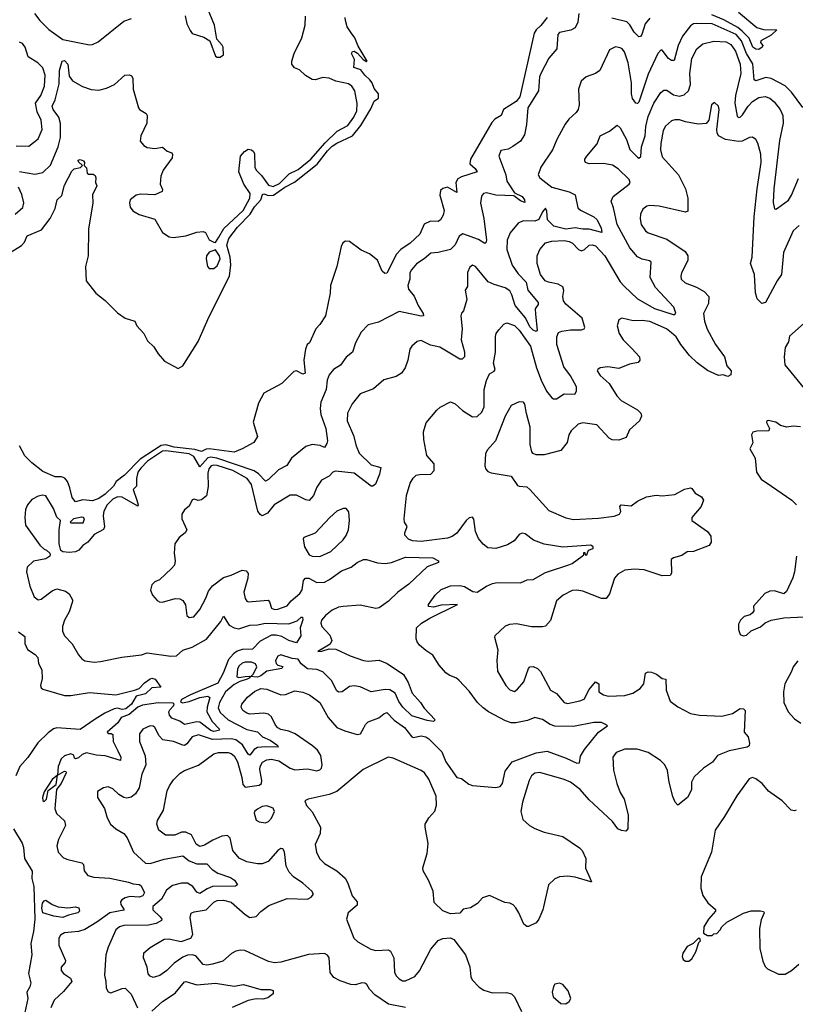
# Model space of a CAD drawing. Extents: x 2056909 to 2160450, y 827444 to 1016825.
# Tile 274 of 501: x 2124837 to 2129819, y 911478 to 917801. Entities that reach past the tile are written whole.
import ezdxf

# ---------------------------------------------------------------- set-up
doc = ezdxf.new("R2010")
doc.units = 0

msp = doc.modelspace()

# ---------------------------------------------------------------- linework, layer by layer
at = {"layer": '0CON10XD'}
for points in [[(2128429.1, 917840.9), (2128421.4, 917785), (2128405, 917748.8), (2128376.8, 917733.2), (2128305, 917718), (2128293.2, 917706.8), (2128286.7, 917615), (2128235.7, 917555), (2128184.4, 917455), (2128176.9, 917435), (2128169.4, 917345), (2128100.9, 917235), (2128091.7, 917128.3), (2128078.7, 917061.3), (2128055, 917021.2), (2128005, 916985.8), (2127975, 916970), (2127928.3, 916961.7), (2127914.3, 916925), (2127959.2, 916805), (2127965.4, 916765), (2128015, 916690), (2128064.3, 916665), (2128079.4, 916645), (2128082.5, 916627.5), (2128055, 916637.1), (2128010.9, 916670.9), (2127895, 916673.6), (2127835, 916688.9), (2127815.6, 916684.4), (2127802.6, 916667.4), (2127796.6, 916623.4), (2127818.2, 916525), (2127835.3, 916385), (2127832.3, 916367.7), (2127825, 916364.4), (2127785, 916389.4), (2127683.2, 916426.8), (2127659.8, 916410.2), (2127635, 916355.8), (2127605, 916325.7), (2127525.6, 916305.6), (2127477.8, 916302.2), (2127435.4, 916264.6), (2127385, 916232.5), (2127354, 916195), (2127344, 916175), (2127342, 916135), (2127329.2, 916095), (2127335, 916071.2), (2127370, 916025), (2127396.7, 915965), (2127429.4, 915915), (2127430, 915900), (2127415, 915897.5), (2127275, 915927.9), (2127141.7, 915858.3), (2127075, 915841.1), (2127031.1, 915795), (2126993.3, 915725), (2126974.1, 915665.9), (2126935, 915633.3), (2126897.5, 915582.5), (2126853.5, 915555), (2126825, 915521.1), (2126811.6, 915485), (2126804.7, 915425), (2126770.9, 915345), (2126767.1, 915305), (2126770.4, 915265), (2126804.5, 915175), (2126814.2, 915095.8), (2126809.7, 915080.3), (2126795, 915052.5), (2126766.5, 915066.5), (2126715, 915072.9), (2126675, 915060), (2126583.1, 914985), (2126552.4, 914937.6), (2126500.2, 914909.8), (2126435, 914847.5), (2126415, 914837.5), (2126371.8, 914885), (2126343.8, 914903.8), (2126104.2, 914984.2), (2126065, 914990.9), (2126045, 914986.8), (2125995, 914930.4), (2125955, 914994.8), (2125925, 915012.8), (2125775, 915032.3), (2125755, 915029.9), (2125658.7, 914965), (2125615, 914921.9), (2125596.6, 914895), (2125587.7, 914855), (2125587.2, 914805), (2125566.7, 914783.3), (2125589.7, 914715), (2125598.9, 914685), (2125595, 914676.2), (2125495, 914734.4), (2125465, 914736.7), (2125435, 914722.2), (2125397.7, 914685), (2125377.2, 914645), (2125373.3, 914615), (2125380.8, 914545), (2125375, 914526.7), (2125316.2, 914493.8), (2125275.4, 914444.6), (2125243.3, 914425), (2125216.2, 914395), (2125195, 914384.2), (2125155, 914378.8), (2125113.6, 914383.6), (2125101.2, 914391.2), (2125091.2, 914435), (2125091.2, 914525), (2125100, 914585), (2125075.7, 914605.7), (2125055, 914662.5), (2125005, 914742.5), (2124985, 914747.5), (2124955, 914742), (2124915, 914718.8), (2124886, 914685), (2124874.4, 914655.6), (2124869.2, 914605), (2124874, 914555), (2124967, 914427), (2124995, 914400), (2125010, 914395), (2125030, 914375), (2125032.5, 914365), (2125030, 914355), (2125005, 914337.5), (2124925, 914323.8), (2124884.2, 914285.8), (2124880.8, 914255), (2124903, 914163), (2124928.8, 914095), (2124955, 914076), (2124975, 914080), (2125046, 914134), (2125075, 914146.7), (2125131.7, 914131.7), (2125154.1, 914114.1), (2125175.9, 914075.9), (2125176.2, 914065), (2125155, 913997.5), (2125124.2, 913945), (2125110.8, 913905), (2125110.8, 913875), (2125124, 913845), (2125173.6, 913793.6), (2125215, 913721.2), (2125235, 913696.2), (2125255, 913684.2), (2125315.8, 913675.8), (2125355, 913678.1), (2125492, 913708), (2125618.3, 913721.7), (2125655, 913735.8), (2125807, 913713), (2125844.1, 913715.9), (2125885, 913752.7), (2125945, 913770.9), (2126037, 913823), (2126128.5, 913935), (2126145, 913970), (2126183.3, 913913.3), (2126215, 913895.5), (2126245, 913888.5), (2126315, 913912.4), (2126365, 913913.6), (2126415, 913924.8), (2126565, 913921.2), (2126620.3, 913939.7), (2126645, 913963.8), (2126653.3, 913963.3), (2126655, 913947.5), (2126639.5, 913895), (2126643.8, 913845), (2126615, 913798.8), (2126565, 913814.8), (2126520.2, 913840.2), (2126485, 913849.2), (2126455, 913847.8), (2126381.1, 913808.9), (2126332.4, 913757.6), (2126265, 913757.3), (2126234.2, 913745.8), (2126210.6, 913729.4), (2126177.3, 913692.7), (2126144.5, 913605), (2126109.4, 913540.6), (2125934.7, 913464.7), (2125875.2, 913435), (2125870.8, 913420.8), (2125883.4, 913413.4), (2125925, 913421.8), (2125995, 913448.7), (2126045, 913455.9), (2126058.6, 913448.6), (2126040.6, 913385), (2126039, 913355), (2126073.2, 913293.2), (2126119.4, 913245), (2126114.2, 913235), (2126085, 913230.2), (2126065, 913235.2), (2125995, 913289.3), (2125975, 913290.8), (2125895, 913273.9), (2125865.5, 913295.5), (2125814.3, 913314.3), (2125798.7, 913335), (2125795.7, 913355), (2125800.5, 913369.5), (2125825.8, 913395), (2125829.3, 913405), (2125822.2, 913412.2), (2125727.3, 913412.7), (2125625, 913399.7), (2125595.3, 913385), (2125541.1, 913338.9), (2125489.6, 913320.4), (2125467.3, 913285), (2125398, 913225), (2125405, 913216.2), (2125425, 913217.1), (2125435, 913210), (2125436.9, 913165), (2125467.8, 913105), (2125486.7, 913065), (2125485, 913044), (2125385, 913073.5), (2125327.1, 913077.1), (2125265, 913092.9), (2125237.5, 913082.5), (2125215, 913061.2), (2125195, 913053.3), (2125188.3, 913058.3), (2125185, 913077.5), (2125165, 913086.2), (2125125, 913074), (2125104.2, 913055), (2125082.9, 913005), (2125080, 912950), (2125125, 912973.8), (2125133, 912973), (2125135.6, 912965), (2125102.2, 912895), (2125073.4, 912856.6), (2125062.7, 912735), (2125072.2, 912702.2), (2125125, 912656.2), (2125131.4, 912625), (2125085.6, 912535), (2125074.4, 912495), (2125084.4, 912455), (2125119.1, 912419.1), (2125145, 912407.5), (2125236.9, 912386.9), (2125246.2, 912375), (2125251.2, 912335), (2125275, 912304), (2125313.3, 912293.3), (2125415, 912288.2), (2125535, 912262), (2125565, 912250.6), (2125605, 912247.5), (2125615, 912240.4), (2125637.6, 912195), (2125628.8, 912175), (2125605, 912165.2), (2125545, 912170.7), (2125515, 912162.3), (2125492.5, 912147.5), (2125485.3, 912135), (2125487.5, 912117.5), (2125508.1, 912085), (2125505, 912081.9), (2125416.5, 912065), (2125333.3, 912005), (2125255, 911957.8), (2125215, 911945.3), (2125123.8, 911936.2), (2125099.3, 911920.7), (2125088.3, 911901.7), (2125087.4, 911857.4), (2125131.7, 911758.3), (2125128.1, 911745), (2125102.9, 911715), (2125102.9, 911695), (2125119.2, 911675), (2125163.1, 911645), (2125171.1, 911625), (2125119.1, 911560.8), (2125059.1, 911505), (2125036.5, 911455)], [(2124931.7, 917841.7), (2124966.6, 917795), (2125025, 917737.6), (2125115, 917674.1), (2125285, 917640), (2125305, 917641.4), (2125341.2, 917658.8), (2125505, 917790.6), (2125555, 917809.4)], [(2124977.6, 916452.4), (2125033.5, 916525), (2125065, 916587.5), (2125078, 916645), (2125107.9, 916672.1), (2125125, 916737.5), (2125171.7, 916828.3), (2125187.3, 916842.7), (2125227.1, 916852.9), (2125240, 916865), (2125215, 916887.5), (2125212, 916898), (2125225, 916903.3), (2125246.7, 916895), (2125253.3, 916885), (2125250, 916865), (2125265, 916850), (2125270, 916815), (2125278.3, 916808.3), (2125309.3, 916809.3), (2125321.2, 916801.2), (2125326, 916785), (2125323.3, 916755), (2125333.3, 916735), (2125304.3, 916675.7), (2125306.2, 916625), (2125279.5, 916455), (2125277.1, 916285), (2125260.6, 916215), (2125264.3, 916125), (2125325.6, 916045.6), (2125385, 915998.6), (2125465, 915917.5), (2125515, 915884), (2125575.8, 915865.8), (2125590, 915835), (2125635, 915786), (2125657.6, 915737.6), (2125699.3, 915699.3), (2125725.5, 915655.5), (2125767, 915607), (2125855, 915561.9), (2125885, 915577.9), (2125982.6, 915735), (2126054.1, 915895), (2126183.7, 916155), (2126193.8, 916226.2), (2126189.1, 916275), (2126168, 916352), (2126180.5, 916395), (2126235, 916469.4), (2126316.9, 916553.1), (2126345, 916599.1), (2126385.8, 916644.2), (2126397.5, 916677.5), (2126405, 916682.9), (2126435, 916671.3), (2126466.2, 916673.8), (2126540.2, 916725), (2126602.5, 916757.5), (2126747.5, 916872.5), (2126815, 916959), (2126845, 916988.4), (2126875, 917008.7), (2126974.3, 917055.7), (2127028.1, 917121.9), (2127091.9, 917228.1), (2127115, 917278), (2127142, 917298), (2127142, 917325), (2127115, 917360), (2127101.2, 917395), (2127085.8, 917415.8), (2127055, 917444), (2127029.1, 917479.1), (2126983.3, 917495), (2126986.7, 917545), (2126968.8, 917585), (2126975, 917597.5), (2126985, 917598.8), (2127006.1, 917586.1), (2127042.5, 917545), (2127065, 917532.5), (2127070, 917535), (2127011.9, 917631.9), (2126990, 917685), (2126966.6, 917716.6), (2126941.4, 917755), (2126928.8, 917795), (2126926.7, 917815)], [(2125898.8, 917825), (2125911.2, 917775), (2125931.7, 917731.7), (2125945, 917712.5), (2126018.8, 917688.8), (2126057.5, 917665), (2126095, 917567.5), (2126105, 917560), (2126125, 917560), (2126146, 917575), (2126144.2, 917624.2), (2126138.1, 917638.1), (2126102.5, 917675), (2126088, 917765), (2126043.8, 917875)], [(2128225.8, 917815), (2128185, 917763.1), (2128154, 917736), (2128141.8, 917715), (2128048.8, 917305), (2128026.2, 917275), (2127944.9, 917225.1), (2127930.3, 917185), (2127888.7, 917161.3), (2127869.2, 917140.8), (2127732.9, 916905), (2127729.1, 916875), (2127763.8, 916845), (2127775.6, 916825), (2127675, 916791.6), (2127652, 916778), (2127639.6, 916755), (2127645, 916691.2), (2127585.2, 916725.2), (2127555, 916717.6), (2127540.8, 916705), (2127535.7, 916675), (2127563.6, 916575), (2127558.2, 916545), (2127540.8, 916515), (2127525, 916504.2), (2127475, 916508), (2127435, 916487.5), (2127407.2, 916422.8), (2127345, 916365.4), (2127285, 916325.3), (2127258, 916295), (2127195, 916173.1), (2127181.4, 916171.4), (2127165, 916185.7), (2127136.4, 916256.4), (2127085, 916298.4), (2127031.2, 916321.2), (2126955, 916375.7), (2126930.4, 916379.6), (2126911.7, 916368.3), (2126901.8, 916345), (2126874.2, 916215.8), (2126833.8, 916095), (2126831.2, 916045), (2126801.7, 915898.3), (2126765, 915842.5), (2126738.8, 915815), (2126697.5, 915725), (2126682.5, 915715), (2126673.3, 915685), (2126661.2, 915615), (2126670, 915530), (2126655, 915524.3), (2126615, 915546.7), (2126598.8, 915541.2), (2126520, 915465), (2126405, 915403.3), (2126371.2, 915338.8), (2126336.4, 915216.4), (2126364, 915125), (2126340, 915085), (2126265.8, 915045)], [(2126984.2, 917175.8), (2127002.6, 917215), (2127003.8, 917263.8), (2126989.2, 917345), (2126971.1, 917375), (2126948.4, 917388.4), (2126867.2, 917407.2), (2126825, 917426.4), (2126785, 917429.7), (2126735, 917414.7), (2126715, 917416.4), (2126672.6, 917442.6), (2126635, 917478.2), (2126602.2, 917492.2), (2126585.8, 917515), (2126584.2, 917535), (2126600.8, 917585), (2126649.2, 917685), (2126670.4, 917765), (2126673.6, 917823.6)], [(2129455, 917849.1), (2129571.7, 917751.7), (2129615, 917737.1), (2129700, 917735), (2129665, 917702.5), (2129597.5, 917665), (2129596.7, 917655), (2129610, 917635), (2129607.5, 917625), (2129585, 917610.6), (2129565, 917610.8), (2129546.5, 917625), (2129522.9, 917682.9), (2129478.1, 917728.1), (2129450.6, 917750.6), (2129359.8, 917799.8), (2129282.4, 917832.4)], [(2129867.9, 917237.9), (2129794, 917335), (2129755, 917376.7), (2129663.6, 917423.6), (2129631, 917429), (2129565, 917409.4), (2129556, 917415), (2129547.5, 917517.5), (2129504.9, 917584.9), (2129473.6, 917665), (2129439.2, 917705), (2129285, 917773.5), (2129183, 917777), (2129165, 917774), (2129145, 917760.9), (2129093.6, 917695), (2129067, 917635), (2129040.2, 917539.8), (2129025, 917538.8), (2129005, 917552.9), (2128965, 917606.2), (2128955, 917606), (2128935.7, 917585), (2128875, 917450.6), (2128815, 917270.6), (2128805, 917262.9), (2128795, 917264.3), (2128772.5, 917295), (2128766.3, 917325), (2128766.2, 917395), (2128746.6, 917525), (2128722.2, 917595), (2128707.5, 917615), (2128695, 917620.6), (2128665, 917627.5), (2128625, 917608), (2128564, 917475), (2128535, 917455.7), (2128476.7, 917435), (2128444.5, 917405.5), (2128426.9, 917355), (2128430, 917255), (2128424.3, 917225), (2128412.5, 917205), (2128365, 917161.4), (2128340.5, 917129.5), (2128288.5, 917035), (2128260.5, 916965), (2128185.5, 916855), (2128166.9, 916805), (2128177.8, 916785), (2128255.7, 916725.7), (2128366.7, 916695), (2128405.8, 916675.8), (2128423.3, 916593.3), (2128438.5, 916578.5), (2128525, 916535.5), (2128545, 916518.1), (2128572.5, 916465), (2128575.7, 916434.3), (2128496.1, 916456.1), (2128455, 916455.4), (2128405, 916464.2), (2128344.8, 916454.8), (2128267.5, 916475), (2128226.7, 916515), (2128222.1, 916572.1), (2128215, 916590), (2128195, 916566.4), (2128172, 916518), (2128145, 916507.6), (2128070.7, 916509.3), (2128039.2, 916495), (2127988.3, 916431.7), (2127968.1, 916385), (2127967.1, 916325), (2128000, 916225), (2128039.3, 916169.3), (2128090, 916115), (2128101.1, 916065), (2128166.7, 915985), (2128167.8, 915972.2), (2128148.6, 915945), (2128149.5, 915910.5), (2128161.8, 915808.2), (2128155, 915798.1), (2128135, 915806.4), (2128115, 915829.5), (2128086.8, 915886.8), (2128020, 915965), (2127999.3, 916035), (2127985, 916059.7), (2127955, 916079.1), (2127885, 916099.4), (2127847.2, 916117.2), (2127765, 916215.7), (2127745, 916224), (2127727.5, 916212.5), (2127713.2, 916176.8), (2127713, 916087), (2127698.8, 916065), (2127708.5, 916005), (2127688, 915932), (2127674.1, 915915.9), (2127671.4, 915898.6), (2127679.1, 915815), (2127671.8, 915745), (2127695, 915667.5), (2127694, 915635), (2127679.1, 915620.9), (2127665, 915621.4), (2127535, 915697.3), (2127475, 915711.1), (2127415, 915740), (2127390, 915735), (2127355, 915704.2), (2127344, 915686), (2127330, 915615), (2127313.1, 915565), (2127289.8, 915530.2), (2127255, 915508.6), (2127175, 915489.2), (2127108.6, 915431.4), (2127025, 915397.5), (2126971.9, 915335), (2126941.9, 915275), (2126940.6, 915225), (2126980.9, 915130.9), (2126997.7, 915065), (2127017.3, 915017.3), (2127095, 914941.8), (2127156.2, 914925), (2127147.3, 914882.7), (2127122.1, 914817.9), (2127105.6, 914804.4), (2127095, 914805.8), (2126985, 914888), (2126865, 914901.8), (2126849.2, 914895), (2126825, 914870), (2126776.6, 914843.4), (2126745, 914798), (2126723.8, 914745), (2126696.9, 914713.1), (2126675, 914716.5), (2126615, 914747.1), (2126573.4, 914746.6), (2126471.9, 914685), (2126428.3, 914631.7), (2126395, 914614.1), (2126382.3, 914622.3), (2126367.4, 914645), (2126325.2, 914815), (2126297.1, 914855), (2126205, 914905.9), (2126105, 914937.6), (2126085, 914940.3), (2126067.1, 914935), (2126052.7, 914917.3), (2126045, 914888), (2126046.5, 914803.5), (2126036.7, 914743.3), (2126005, 914716.9), (2125984.2, 914714.2), (2125957.5, 914722.5), (2125945, 914717.5), (2125925, 914677.5), (2125896.1, 914653.9), (2125878.8, 914625), (2125879.2, 914595), (2125910, 914525), (2125900, 914505), (2125861.2, 914475), (2125834, 914435), (2125829.2, 914375), (2125835.7, 914325), (2125831.2, 914298.8), (2125812.7, 914277.3), (2125735.8, 914204.2), (2125705, 914190), (2125685, 914172.5), (2125677, 914137), (2125690, 914105), (2125720.5, 914070.5), (2125735, 914063.3), (2125755, 914061.2), (2125835, 914083.8), (2125865, 914081.2), (2125885, 914070), (2125902.3, 914042.3), (2125910, 913975), (2125925, 913960.8), (2125955, 913965.8), (2125995, 914014.2), (2126032.1, 914085), (2126048.7, 914131.3), (2126074.8, 914165.2), (2126145, 914219.5), (2126195, 914234.5), (2126265, 914266.4), (2126291.1, 914261.1), (2126303.6, 914243.6), (2126303.1, 914215), (2126276.4, 914125), (2126285, 914083.3), (2126295, 914066.7), (2126305, 914062), (2126432.1, 914072.1), (2126442.2, 914062.2), (2126455, 914022.5), (2126473.6, 914013.6), (2126495, 914014.5), (2126555, 914036.5), (2126581.4, 914068.6), (2126635.4, 914115), (2126651, 914139), (2126660.2, 914199.7), (2126672, 914215), (2126695, 914213.9), (2126745, 914186.9), (2126795, 914189.7), (2126826.5, 914205), (2126905, 914260.6), (2126965.7, 914285), (2127005, 914315.5), (2127045, 914334.4), (2127065, 914334.3), (2127135, 914311.9), (2127185, 914308.2), (2127225, 914314.5), (2127315, 914349.7), (2127491.2, 914345), (2127526.7, 914325), (2127527.5, 914315), (2127455, 914286.4), (2127335.7, 914175), (2127266.6, 914123.4), (2127205, 914065.7), (2127145, 914024.2), (2127125, 914019.2), (2127025, 914040), (2126915, 914032.5), (2126885, 914027.1), (2126845, 914008.2), (2126802.2, 913975), (2126775.7, 913945), (2126770.6, 913925), (2126777.5, 913905), (2126829.1, 913849.1), (2126842.7, 913815), (2126830.4, 913789.6), (2126753, 913743), (2126778, 913745), (2126825, 913761.1), (2126868.6, 913758.6), (2126959.2, 913715), (2127045, 913685.4), (2127075, 913681.2), (2127145, 913687.5), (2127196.7, 913666.7), (2127302.5, 913595), (2127332.5, 913545), (2127357.1, 913475), (2127412, 913415), (2127435, 913378.8), (2127506.7, 913305), (2127495.8, 913294.2), (2127455, 913299.6), (2127355, 913330.8), (2127297.4, 913385), (2127272.4, 913422.4), (2127248.1, 913475), (2127215, 913497.2), (2127185, 913498.8), (2127095, 913485.3), (2127025, 913516.7), (2126985, 913523.5), (2126955, 913518.2), (2126908, 913485), (2126885, 913481.9), (2126872.9, 913492.9), (2126842.5, 913555), (2126785, 913612.2), (2126745, 913627.6), (2126685, 913632.2), (2126644.8, 913664.8), (2126625, 913694.4), (2126587.6, 913697.6), (2126515, 913722.2), (2126495, 913714.2), (2126481.1, 913685), (2126485, 913666.7), (2126495, 913656), (2126526.4, 913646.4), (2126520, 913635), (2126425, 913617.2), (2126385, 913586.5), (2126365, 913578.9), (2126316.2, 913583.8), (2126314.4, 913575), (2126297.9, 913565), (2126250.1, 913549.9), (2126215, 913530.7), (2126159.3, 913485), (2126119.8, 913415), (2126112.6, 913382.6), (2126125, 913350.8), (2126175.1, 913305.1), (2126295, 913243.1), (2126365, 913228.5), (2126396.3, 913196.3), (2126445, 913174.7), (2126489.5, 913145), (2126496.9, 913135), (2126491.9, 913128.1), (2126415, 913132), (2126365, 913127), (2126342.8, 913115), (2126315, 913076.9), (2126305, 913083.1), (2126267.6, 913145), (2126225, 913175.5), (2126195, 913181.5), (2126075, 913178.1), (2125985, 913208.8), (2125945, 913195.9), (2125910.5, 913149.5), (2125895, 913140.4), (2125885, 913141.6), (2125824.5, 913165.5), (2125755.9, 913175.9), (2125732, 913202), (2125705, 913255.8), (2125694.5, 913264.5), (2125675, 913265.3), (2125628.5, 913245), (2125605.5, 913214.5), (2125606.7, 913165), (2125643, 913073), (2125647.9, 913015), (2125620.4, 912955), (2125605, 912867.5), (2125580.3, 912829.7), (2125552.7, 912807.3), (2125525, 912800.5), (2125505.4, 912805.4), (2125474, 912825), (2125435, 912862), (2125405, 912874), (2125375, 912868.8), (2125336.7, 912845), (2125336.7, 912805), (2125380.8, 912735), (2125398.6, 912675), (2125420.8, 912635), (2125454.6, 912604.6), (2125505.8, 912575), (2125526.9, 912546.9), (2125566.9, 912455), (2125645, 912384.6), (2125675, 912381.3), (2125765, 912408.8), (2125885, 912430), (2125925, 912399.2), (2125975, 912380.3), (2126039.6, 912379.6), (2126073.5, 912343.5), (2126110.1, 912320.1), (2126191.3, 912291.3), (2126216.9, 912275), (2126236, 912245), (2126224.2, 912235.8), (2126075, 912233.2), (2126040.3, 912219.7), (2125995, 912189.7), (2125975, 912198), (2125948.1, 912235), (2125915, 912256.4), (2125875.7, 912255.7), (2125819.3, 912240.7), (2125780.1, 912209.9), (2125747.4, 912152.6), (2125691.4, 912105), (2125692.2, 912085), (2125739.4, 912039.4), (2125749.4, 912025), (2125747.5, 912015), (2125713, 911997), (2125665, 911986), (2125505, 911984.6), (2125478, 911975), (2125455, 911955.7), (2125404.6, 911845.4), (2125390, 911795), (2125381.9, 911665), (2125391.1, 911625), (2125392.1, 911582.1), (2125405, 911556.7), (2125421.4, 911551.4), (2125495, 911579.5), (2125515, 911580.4), (2125553.2, 911543.2), (2125594.1, 911454.1)], [(2128885, 917810.4), (2128855.3, 917775), (2128833.7, 917706.3), (2128825, 917694), (2128815, 917692), (2128785, 917721.5), (2128757.3, 917767.3), (2128736.8, 917786.8), (2128641, 917811)], [(2124815, 916990.3), (2124895, 916988.9), (2124954.7, 917035.3), (2124980.9, 917095), (2124973.8, 917155), (2124948.5, 917208.5), (2124939.2, 917265), (2124972.2, 917315), (2124995.3, 917375), (2124999.7, 917445), (2124985, 917492.5), (2124952.9, 917525), (2124891.9, 917561.9), (2124871.5, 917625), (2124855, 917648), (2124835, 917656)], [(2127047.5, 913252.5), (2127058, 913275), (2127075, 913292), (2127143, 913317), (2127175, 913344), (2127195, 913351.2), (2127243.2, 913303.2), (2127308.5, 913255), (2127355, 913194.4), (2127365, 913191.5), (2127415, 913201.6), (2127445, 913195.3), (2127465, 913183.3), (2127548.6, 913098.6), (2127575, 913035.6), (2127645, 912933.8), (2127675, 912927.5), (2127722.3, 912892.2), (2127745, 912883.4), (2127895, 912871), (2127923.2, 912876.8), (2127938.8, 912895), (2127955.4, 912975), (2128000, 913035), (2128155, 913093.5), (2128225, 913102.3), (2128347.6, 913057.6), (2128415, 913026.7), (2128432.3, 913027.7), (2128439.1, 913070.9), (2128466, 913114), (2128555.3, 913224.7), (2128612.5, 913265), (2128600, 913275), (2128575, 913286.7), (2128525, 913286.7), (2128395, 913262.5), (2128275, 913263.8), (2128245, 913273.8), (2128195, 913306.7), (2128145, 913320), (2128098.9, 913301.1), (2128025, 913285.5), (2127995, 913285.4), (2127957.4, 913297.4), (2127848, 913355), (2127815, 913380.6), (2127776.9, 913416.9), (2127725, 913488.6), (2127658.3, 913558.3), (2127642.3, 913572.3), (2127595, 913591.2), (2127575, 913606.2), (2127530.8, 913655), (2127490.8, 913720.8), (2127445, 913749.4), (2127404.3, 913785), (2127390.6, 913805), (2127384.2, 913825.8), (2127385.7, 913895), (2127418.2, 913925), (2127472.2, 913957.8), (2127650, 914045), (2127545, 914040.4), (2127495, 914028.8), (2127463.1, 914033.1), (2127464, 914045), (2127505, 914106), (2127545, 914141.9), (2127603.9, 914166.1), (2127665, 914168.2), (2127695, 914160), (2127747.9, 914127.9), (2127775, 914124.4), (2127835, 914163.5), (2127875, 914180), (2127905, 914186.9), (2128054.6, 914185.4), (2128096.9, 914203.1), (2128135, 914205.6), (2128215, 914251.8), (2128365, 914299.4), (2128385, 914307.5), (2128450, 914355), (2128460, 914365), (2128461.7, 914378.3), (2128468.3, 914378.3), (2128470, 914365), (2128480, 914365), (2128490, 914395), (2128520, 914405), (2128520, 914415), (2128505, 914426), (2128326.8, 914413.2), (2128205, 914433.8), (2128137.7, 914457.7), (2128085, 914498.6), (2128065, 914504.3), (2128045, 914494.2), (2128014, 914455), (2127971.5, 914428.5), (2127895, 914405.6), (2127845, 914410), (2127813.4, 914433.4), (2127785, 914468.8), (2127764.5, 914515), (2127754.3, 914594.3), (2127745, 914605.6), (2127725, 914601.1), (2127705, 914584.5), (2127645, 914503.8), (2127615, 914480.9), (2127585, 914470.8), (2127415, 914449.7), (2127361.2, 914455), (2127335, 914465.5), (2127311.4, 914491.4), (2127310, 914505), (2127325.4, 914545.4), (2127308.6, 914575), (2127305.7, 914595.7), (2127322.5, 914745), (2127345.8, 914825), (2127363.6, 914856.4), (2127384.6, 914875.4), (2127405, 914881.1), (2127477, 914883), (2127498.8, 914905), (2127498.8, 914948.8), (2127452.4, 915002.4), (2127432.5, 915105), (2127430, 915155), (2127448.3, 915211.7), (2127516.1, 915293.9), (2127537.7, 915312.3), (2127603.9, 915346.1), (2127635, 915334), (2127681.2, 915291.2), (2127745, 915250), (2127775, 915253.3), (2127805, 915280), (2127819.6, 915315), (2127820.4, 915425), (2127835.3, 915484.7), (2127855, 915525.7), (2127885.6, 915544.4), (2127892, 915555), (2127880, 915595), (2127893.8, 915666.2), (2127893.8, 915766.2), (2127898.6, 915785), (2127915, 915808.8), (2127946, 915845), (2127966.7, 915853.3), (2128015, 915837.5), (2128045, 915806.9), (2128117.4, 915705), (2128155.8, 915565.8), (2128187.6, 915485), (2128221.1, 915415), (2128255, 915372.5), (2128265.7, 915365.7), (2128285, 915365.7), (2128335, 915398.2), (2128403.5, 915396.5), (2128414.4, 915415), (2128412.7, 915442.7), (2128375, 915513.1), (2128332.3, 915572.3), (2128287.7, 915715), (2128286.5, 915765), (2128298.8, 915791.2), (2128318.5, 915801.5), (2128375, 915810), (2128445, 915808.9), (2128463.8, 915815), (2128467.5, 915825), (2128449.4, 915885), (2128345.8, 915975), (2128331.1, 915995), (2128326.9, 916023.1), (2128332.7, 916062.7), (2128325.5, 916085), (2128295, 916102.9), (2128233.8, 916115), (2128213.1, 916125), (2128182.7, 916165), (2128160.5, 916235), (2128160.4, 916285), (2128177.5, 916325), (2128215, 916367.5), (2128255, 916379.4), (2128335, 916382.5), (2128366.9, 916376.9), (2128389.1, 916365), (2128425.7, 916325.7), (2128445, 916316.2), (2128464.7, 916325.3), (2128495, 916353.8), (2128515, 916355.9), (2128535, 916349.3), (2128595, 916285.3), (2128695, 916118.5), (2128719, 916089), (2128805, 916007.6), (2128915, 915945.8), (2129035, 915908.5), (2129045, 915908.6), (2129052.7, 915917.3), (2129039.2, 915955), (2128921.1, 916081.1), (2128887.1, 916145), (2128893.6, 916243.6), (2128883, 916253), (2128835, 916263.9), (2128805, 916278.8), (2128756, 916336), (2128675.8, 916485), (2128652.4, 916592.4), (2128635.6, 916635), (2128648.6, 916665), (2128751.4, 916745), (2128758.6, 916755), (2128751.9, 916775), (2128682.4, 916842.4), (2128645, 916866.9), (2128587.4, 916877.4), (2128495, 916876), (2128472.5, 916885), (2128466.7, 916895), (2128466.7, 916905), (2128480, 916925), (2128545.5, 917004.5), (2128565, 917056), (2128625, 917086), (2128675, 917123.3), (2128695, 917107.5), (2128735, 917030.8), (2128756.7, 916966.7), (2128805, 916918.2), (2128815, 916912.2), (2128826.5, 916923.5), (2128832, 916985), (2128854.8, 917055), (2128858.3, 917115), (2128875, 917180), (2128910, 917265), (2128955, 917334.3), (2128975, 917348.5), (2128995, 917348.5), (2129037.5, 917317.5), (2129075, 917309.1), (2129105, 917318.8), (2129133.3, 917345), (2129146.8, 917385), (2129142.5, 917455), (2129155, 917552), (2129186.2, 917613.8), (2129225, 917646.9), (2129295, 917662.7), (2129375, 917658.1), (2129405, 917641.3), (2129435, 917599.2), (2129464.3, 917515), (2129470.4, 917455), (2129436, 917315), (2129430, 917265), (2129445, 917180.6), (2129455, 917172.7), (2129465, 917174.5), (2129480.4, 917189.6), (2129516.6, 917245), (2129545, 917276), (2129585, 917301.3), (2129625, 917308.5), (2129655, 917297.3), (2129683.2, 917273.2), (2129721.2, 917225), (2129739.5, 917185), (2129742.4, 917137.6), (2129717.6, 917025), (2129681.1, 916715), (2129677.8, 916627.8), (2129685, 916586.7), (2129695, 916584), (2129705, 916590), (2129775, 916642.2), (2129795.7, 916674.3), (2129839.6, 916780.4)], [(2124835, 916825.5), (2124935, 916808.2), (2124985, 916819.6), (2125035, 916867.1), (2125083.1, 916985), (2125098.4, 917045), (2125099.6, 917135), (2125087.8, 917175), (2125051.7, 917225), (2125045.7, 917245), (2125065, 917287.1), (2125090.2, 917389.8), (2125093, 917475), (2125109.2, 917535), (2125125, 917539.4), (2125145, 917515.8), (2125155, 917438.8), (2125175, 917408.9), (2125241.2, 917371.2), (2125295, 917353.1), (2125345, 917349.2), (2125395, 917360.8), (2125445, 917385.8), (2125512, 917445), (2125542, 917448), (2125555, 917440), (2125563.1, 917425), (2125566, 917355), (2125600, 917235), (2125606.7, 917225), (2125649.7, 917199.7), (2125655.9, 917185.9), (2125652.7, 917137.3), (2125614.2, 917055), (2125611.7, 917021.7), (2125635, 916992.5), (2125655, 916980), (2125706, 916974), (2125755, 916982.5), (2125785, 916957.5), (2125815, 916946.7), (2125818.8, 916935), (2125816.2, 916915), (2125758.8, 916835), (2125743, 916797), (2125740, 916745), (2125755, 916710), (2125753, 916697), (2125705, 916676.7), (2125615, 916681.2), (2125585, 916673.3), (2125546.7, 916645), (2125541.2, 916625), (2125546.4, 916596.4), (2125563.9, 916573.9), (2125605, 916550), (2125705, 916520), (2125754.2, 916434.2), (2125796.1, 916406.1), (2125825, 916402), (2125905, 916412), (2125975, 916436.2), (2126015, 916441.2), (2126030, 916435), (2126055, 916387.5), (2126085, 916372.5), (2126095, 916370), (2126115.4, 916404.6), (2126149.2, 916460.8), (2126272.3, 916575), (2126316, 916655), (2126318.3, 916685), (2126277.5, 916745), (2126244.1, 916825), (2126254.4, 916925), (2126281.2, 916955), (2126305, 916970), (2126325, 916966), (2126338, 916955), (2126345, 916940), (2126347.9, 916855), (2126355.5, 916835), (2126390.3, 916800.3), (2126435, 916737.8), (2126465, 916728.8), (2126505, 916749.2), (2126568.9, 916811.1), (2126625, 916838.5), (2126707, 916905), (2126799.2, 917010.8), (2126875.7, 917084.3), (2126945, 917122.2), (2126984.2, 917175.8)], [(2129845, 916480), (2129805, 916444.4), (2129742.7, 916305), (2129730.9, 916165), (2129701.9, 916125), (2129627.5, 915985), (2129605, 915978), (2129575, 916009.2), (2129563.6, 916046.4), (2129557.3, 916165), (2129532.2, 916235), (2129542.7, 916275), (2129555.3, 916535), (2129573.5, 916715), (2129600.6, 916885), (2129598, 916938), (2129578.9, 917008.9), (2129565, 917031.9), (2129545, 917045.6), (2129525, 917043.5), (2129478.8, 917021.2), (2129455, 917018.4), (2129371.3, 917031.3), (2129326.9, 917055), (2129317.1, 917075), (2129316.2, 917095), (2129330.8, 917225), (2129325, 917246.2), (2129299.3, 917269.3), (2129281.2, 917255), (2129264.2, 917155.8), (2129246.2, 917135), (2129195, 917129.5), (2129114, 917145), (2129075, 917157.5), (2129045, 917157.8), (2129025, 917150.6), (2128985, 917117.1), (2128971.5, 917088.5), (2128954.6, 917005), (2128952.7, 916965), (2128965, 916920), (2129070, 916805), (2129112.9, 916715), (2129130, 916655), (2129128.6, 916571.4), (2129115, 916564), (2128945, 916602.5), (2128885, 916607.5), (2128865, 916603.8), (2128840, 916585), (2128825, 916552.5), (2128822.4, 916522.4), (2128829.4, 916485), (2128856.2, 916445), (2128875, 916432.9), (2128995, 916390.9), (2129112, 916312), (2129127.9, 916285), (2129130, 916255), (2129088.6, 916175), (2129083.1, 916155), (2129085.7, 916135), (2129111.1, 916111.1), (2129185, 916083.5), (2129234.6, 916054.6), (2129262.8, 916022.8), (2129262.6, 915977.4), (2129230, 915915), (2129235.5, 915865), (2129254, 915814), (2129306.7, 915715), (2129363.8, 915635), (2129378.5, 915578.5), (2129406.9, 915545), (2129405, 915520), (2129385, 915510), (2129355, 915520), (2129325, 915516), (2129255, 915549.1), (2129188.3, 915598.3), (2129139.2, 915645), (2129083.1, 915715), (2129054.7, 915764.7), (2129025, 915790.4), (2128991.4, 915815), (2128885, 915862.4), (2128835, 915869.3), (2128777.4, 915867.4), (2128705, 915883.3), (2128686.4, 915873.6), (2128676, 915835), (2128687.8, 915785), (2128713.3, 915745), (2128769.3, 915689.3), (2128818.6, 915635), (2128821.2, 915615), (2128810.5, 915599.5), (2128755, 915588), (2128685, 915561.9), (2128615, 915570.8), (2128565, 915566.2), (2128550, 915555), (2128547.5, 915545), (2128566.7, 915515), (2128624.3, 915464.3), (2128673.1, 915385), (2128701.4, 915355), (2128806, 915295), (2128828, 915275), (2128832, 915255), (2128818.8, 915225), (2128755, 915166), (2128731.9, 915118.1), (2128685, 915100), (2128642.9, 915102.9), (2128624.2, 915114.2), (2128545, 915198.9), (2128455, 915212.5), (2128425, 915202.5), (2128380.1, 915159.9), (2128363.8, 915135), (2128354, 915086), (2128313.8, 915035), (2128205, 915007.2), (2128155, 915006.4), (2128135, 915014.4), (2128127.1, 915025), (2128116.5, 915073.5)], [(2124807.6, 916552.4), (2124857.5, 916595), (2124862.9, 916625), (2124849.5, 916679.5), (2124828.8, 916725)], [(2124775, 916306.9), (2124848.2, 916351.8), (2124866.8, 916373.2), (2124885, 916412.5), (2124977.6, 916452.4)], [(2126085, 916202.5), (2126105, 916220), (2126123.8, 916265), (2126121.2, 916285), (2126095, 916322.5), (2126055, 916307.5), (2126036.7, 916285), (2126033.8, 916265), (2126042.5, 916215), (2126055, 916202.5), (2126085, 916202.5)], [(2129915, 915886.7), (2129782.2, 915767.8), (2129775, 915732.5), (2129754.3, 915695), (2129747.1, 915635), (2129752, 915585), (2129895, 915408.8)], [(2128116.5, 915073.5), (2128117.1, 915185), (2128091.6, 915271.6), (2128082.5, 915332.5), (2128073.9, 915343.9), (2128045, 915346.2), (2127995, 915323.8), (2127955.6, 915255), (2127893.8, 915096.2), (2127841.4, 915038.6), (2127828.6, 915015), (2127825.8, 914935), (2127831.4, 914915), (2127845, 914899.2), (2127865, 914890), (2127995, 914868.8), (2128035, 914810), (2128045, 914804.2), (2128095, 914800), (2128114.4, 914784.4), (2128235, 914650), (2128345, 914601.9), (2128395, 914592.2), (2128555, 914600.4), (2128655, 914611.5), (2128689.4, 914625), (2128697.7, 914642.3), (2128691.5, 914675), (2128700, 914685), (2128765, 914678.5), (2128805, 914708.1), (2128863.5, 914736.5), (2128925, 914748.1), (2128965, 914742.5), (2129045, 914752.5), (2129107.5, 914785), (2129145, 914793.8), (2129155, 914790), (2129175, 914760), (2129217.7, 914737.7), (2129228.8, 914715), (2129215, 914673.8), (2129153.8, 914605), (2129153.8, 914585), (2129256.2, 914515), (2129276.2, 914485), (2129278.8, 914445), (2129265, 914424.3), (2129165, 914386.4), (2129125, 914382.5), (2129089.7, 914360.3), (2129036.7, 914345), (2129021.2, 914335), (2129023, 914247), (2129015, 914232.5), (2128965, 914230), (2128848.7, 914268.7), (2128785, 914271.5), (2128725, 914265.4), (2128679.6, 914240.4), (2128656.9, 914215), (2128625.4, 914114.6), (2128605, 914084.4), (2128575, 914084.6), (2128455, 914131.5), (2128415, 914137.5), (2128385, 914134.4), (2128328, 914105), (2128285, 914068), (2128247.3, 913942.7), (2128215, 913906.5), (2128195, 913901.2), (2128125, 913902.7), (2128028.3, 913921.7), (2127982.3, 913917.7), (2127955, 913906.7), (2127890, 913845), (2127887.5, 913835), (2127909.2, 913755), (2127902.5, 913685), (2127907.3, 913617.3), (2127960, 913525), (2127985, 913496.2), (2128015, 913486.2), (2128035, 913501.2), (2128075, 913548.8), (2128105.6, 913634.4), (2128115, 913644), (2128135, 913648), (2128163.8, 913635), (2128182, 913615), (2128247.5, 913495), (2128284.4, 913474.4), (2128334.2, 913415), (2128355, 913410), (2128435, 913426.2), (2128462.2, 913437.8), (2128495, 913498.8), (2128535, 913548), (2128557.5, 913535), (2128556.7, 913485), (2128586.2, 913465), (2128616.6, 913456.6), (2128725, 913461.8), (2128775, 913475.6), (2128822.5, 913505), (2128847.1, 913535), (2128856.7, 913605), (2128875, 913613.8), (2128895, 913610), (2128927, 913597), (2128965, 913570), (2128986.7, 913565), (2128989.2, 913495), (2129016.2, 913425), (2129065, 913387.5), (2129145, 913346), (2129204.2, 913334.2), (2129347.7, 913327.7), (2129415, 913346), (2129465, 913377.5), (2129486.1, 913376.1), (2129496.2, 913365), (2129490, 913225), (2129516.7, 913195), (2129525.9, 913154.1), (2129522.9, 913137.1), (2129511.1, 913128.9), (2129395, 913104.5), (2129320, 913075), (2129286.4, 913033.6), (2129230, 912995), (2129170.5, 912939.5), (2129152.5, 912905), (2129152.5, 912855), (2129126.2, 912805), (2129065, 912756.7), (2129048, 912775), (2129033, 912813), (2129009.6, 912905), (2128999.1, 912979.2), (2128981.3, 913015), (2128953.2, 913043.2), (2128875, 913094.8), (2128803.7, 913116.3), (2128725, 913116.7), (2128669.2, 913095), (2128646.9, 913065), (2128652, 912982), (2128671.8, 912895), (2128695, 912838), (2128720.9, 912795), (2128745.7, 912695), (2128744, 912605), (2128731.2, 912588.8), (2128702.7, 912592.7), (2128680, 912605), (2128645, 912652), (2128495, 912790), (2128437.2, 912857.2), (2128375, 912904.6), (2128335, 912922.3), (2128177.2, 912967.2), (2128145, 912961.4), (2128125, 912943.8), (2128110.6, 912915), (2128065.8, 912775), (2128057.1, 912715), (2128069.4, 912665), (2128112.5, 912625), (2128145, 912605.6), (2128205, 912582.7), (2128325, 912555.7), (2128433.4, 912483.4), (2128450, 912465), (2128474.2, 912415), (2128472.5, 912352.5), (2128499.3, 912289.3), (2128510, 912265), (2128505, 912263.3), (2128405.8, 912294.2), (2128355, 912300.5), (2128303.6, 912296.4), (2128275, 912284.2), (2128234.4, 912245), (2128197.5, 912085), (2128172, 912025), (2128155, 912001.2), (2128105, 911977.5), (2128095, 911977.5), (2128075, 911992.5), (2128044, 912065), (2128025, 912097.5), (2128006.1, 912116.1), (2127985, 912126.7), (2127952.3, 912132.3), (2127855, 912176.2), (2127809.5, 912160.5), (2127776.7, 912125), (2127733.6, 912096.4), (2127685, 912087.5), (2127665, 912063.8), (2127605, 912058), (2127555, 912078.8), (2127500.3, 912130.3), (2127492, 912205), (2127464, 912275), (2127428.6, 912335), (2127426.9, 912355), (2127454.5, 912445.5), (2127460.9, 912510.9), (2127440.8, 912615), (2127442.5, 912635), (2127464.4, 912675), (2127502.8, 912717.2), (2127513.4, 912756.6), (2127511.9, 912815), (2127465, 912924), (2127436.9, 912965), (2127415, 912980), (2127235, 913058.6), (2127204.3, 913065.7), (2127043.4, 912986.6), (2126874.2, 912845), (2126825, 912824.6), (2126690, 912795), (2126667.5, 912785), (2126678.8, 912755), (2126715, 912713.8), (2126768.5, 912615), (2126766.7, 912575), (2126735.8, 912504.2), (2126742.9, 912455), (2126763.6, 912413.6), (2126795, 912382.5), (2126874.1, 912334.1), (2126926.6, 912286.6), (2126944.4, 912255), (2126973.5, 912175), (2127004.3, 912135), (2127004.2, 912115), (2126947.5, 912065), (2126937.1, 912025), (2126982.6, 911902.6), (2127008.3, 911878.3), (2127092.4, 911832.4), (2127125, 911823.8), (2127205, 911826.5), (2127218.7, 911818.7), (2127240.9, 911775), (2127245, 911683.3), (2127255, 911661.2), (2127275, 911640.8), (2127295, 911629.2), (2127315, 911628.6), (2127375, 911655.7), (2127405, 911692.5), (2127477.6, 911832.4), (2127525, 911886.7), (2127555, 911900), (2127605, 911903.8), (2127625, 911893.3), (2127700, 911795), (2127727.9, 911717.9), (2127735, 911653.3), (2127744.5, 911634.5), (2127787.6, 911587.6), (2127817.4, 911567.4), (2127875, 911550.6), (2127965, 911553.1), (2127995.5, 911545.5), (2128015.5, 911525.5), (2128061.1, 911431.1)], [(2129853, 915187), (2129805, 915191.2), (2129765, 915183.8), (2129725, 915193.8), (2129695, 915216.2), (2129645, 915227.5), (2129636.2, 915223.8), (2129634, 915215), (2129653.3, 915175), (2129649.2, 915160.8), (2129571.3, 915158.7), (2129547.5, 915152.5), (2129538, 915135), (2129545.8, 915084.2), (2129526.7, 915045), (2129562, 914985), (2129570, 914895), (2129600.3, 914850.3), (2129665.8, 914805.8), (2129796.2, 914715), (2129826.4, 914686.4)], [(2126265.8, 915045), (2126215, 915023.1), (2126055, 915044.8), (2126035, 915042.7), (2126005, 915028.3), (2125961, 915041), (2125828.9, 915055), (2125775, 915070.3), (2125745, 915067.2), (2125610.6, 914979.4), (2125509.6, 914875), (2125455.6, 914835), (2125439.4, 914805), (2125385, 914753.1), (2125345, 914725.8), (2125305, 914710), (2125241.5, 914718.5), (2125194.3, 914704.3), (2125173, 914733), (2125159.6, 914795), (2125143, 914835), (2125126.5, 914856.5), (2125105, 914866), (2125065, 914865.6), (2124985, 914899.5), (2124914.1, 914954.1), (2124870.2, 915000.2), (2124835, 915063.6)], [(2126765, 914353.6), (2126835.4, 914384.6), (2126915, 914460), (2126935, 914488), (2126948.9, 914525), (2126955.7, 914585), (2126951.2, 914641.2), (2126935, 914661.2), (2126915, 914660.8), (2126874, 914645), (2126828.6, 914605), (2126735, 914504), (2126662.5, 914475), (2126657.5, 914465), (2126667.1, 914415), (2126695.8, 914365), (2126715, 914354.6), (2126765, 914353.6)], [(2125245, 914570), (2125253.3, 914595), (2125246.7, 914605), (2125236.7, 914606.7), (2125182.5, 914595), (2125160, 914575), (2125165, 914570), (2125245, 914570)], [(2129828, 914355), (2129814.2, 914255), (2129803.2, 914216.8), (2129761.7, 914128.3), (2129745, 914113.8), (2129685, 914132), (2129655, 914130), (2129623.3, 914115), (2129550, 914035), (2129553.3, 914005), (2129545, 913991.2), (2129530.3, 913979.7), (2129491.3, 913968.7), (2129468, 913945), (2129455, 913920), (2129454.1, 913884.1), (2129465, 913852.5), (2129485, 913843.8), (2129505, 913848), (2129535, 913876.2), (2129595, 913902), (2129625, 913927.5), (2129665, 913944.2), (2129745, 913960), (2129875.8, 913965.8)], [(2124828.7, 913868.7), (2124869.8, 913839.8), (2124869.5, 913795), (2124887.2, 913757.2), (2124937.1, 913725), (2124952.9, 913705), (2124957.1, 913667.1), (2124980, 913625), (2124980.5, 913569.5), (2124971.2, 913525), (2124975, 913510), (2124985, 913502.5), (2125125, 913460.5), (2125165, 913461.5), (2125285, 913480.8), (2125455, 913466), (2125575, 913494), (2125605, 913506.2), (2125638.5, 913541.5), (2125675, 913567.8), (2125685, 913571.8), (2125706.2, 913565), (2125742.5, 913515), (2125685, 913510.8), (2125645, 913471.8), (2125584, 913456), (2125554.8, 913405), (2125518.4, 913375), (2125495, 913370.7), (2125465, 913380.3), (2125443.8, 913376.2), (2125383.1, 913346.9), (2125322, 913308), (2125225, 913243.5), (2125075, 913252.8), (2125053.9, 913246.1), (2125019.3, 913220.7), (2124952.8, 913157.2), (2124888.2, 913061.8), (2124836.9, 913005), (2124811.9, 912945)], [(2126245, 913575.4), (2126285, 913583.4), (2126324.1, 913585.9), (2126339.2, 913600.8), (2126360.4, 913645), (2126351.2, 913665), (2126325, 913675.8), (2126285.3, 913674.7), (2126265, 913667.7), (2126245, 913650), (2126235, 913630), (2126231.2, 913581.2), (2126245, 913575.4)], [(2129835, 913682.5), (2129805.7, 913645), (2129795.4, 913614.6), (2129752.5, 913535), (2129742.5, 913485), (2129745.6, 913415), (2129774.3, 913355), (2129815, 913312), (2129855, 913283.8)], [(2127315, 911456.7), (2127205, 911478.2), (2127118.1, 911538.1), (2127084.2, 911575), (2127066, 911605), (2127053, 911613), (2127035, 911615.8), (2126995, 911603.6), (2126965, 911605.5), (2126895, 911628.9), (2126855, 911650), (2126831.7, 911681.7), (2126825.4, 911775.4), (2126813.5, 911793.5), (2126795, 911803.1), (2126692.8, 911797.2), (2126515, 911748.2), (2126474.5, 911744.5), (2126435, 911751.9), (2126282.1, 911822.1), (2126255, 911825.7), (2126225, 911818.6), (2126197.2, 911802.8), (2126141.2, 911755), (2126075.5, 911735.5), (2126038.3, 911728.3), (2126015, 911732.2), (2125969.3, 911789.3), (2125945, 911795.5), (2125915, 911792.5), (2125885, 911781.1), (2125828.2, 911741.8), (2125781.4, 911695), (2125737.8, 911662.2), (2125695, 911650), (2125675, 911657.5), (2125663.1, 911673.1), (2125656.7, 911715), (2125631.4, 911775), (2125635, 911808), (2125675, 911843.1), (2125765, 911895.5), (2125795, 911898.5), (2125875, 911881.9), (2125936.8, 911903.2), (2125948.5, 911925), (2125932.2, 912035), (2125938.1, 912061.9), (2125957.8, 912072.2), (2126035, 912084.1), (2126085, 912132.7), (2126105, 912143.2), (2126145, 912146.5), (2126195, 912133.2), (2126285, 912053.3), (2126315, 912035.7), (2126355, 912042.5), (2126386.6, 912073.4), (2126438.3, 912111.7), (2126555, 912156.8), (2126685, 912153.6), (2126710, 912165), (2126724, 912185), (2126714, 912205), (2126655, 912255.5), (2126595.8, 912295.8), (2126567, 912327), (2126549.2, 912365), (2126537.7, 912457.7), (2126526.9, 912476.9), (2126515, 912477.5), (2126495, 912464.3), (2126432.5, 912395), (2126395, 912380), (2126365, 912379.2), (2126295, 912393.2), (2126247.1, 912417.1), (2126205.7, 912465), (2126188.1, 912545), (2126172.1, 912562.1), (2126135, 912557.7), (2126077.3, 912532.7), (2126025, 912498.7), (2125995, 912491.8), (2125971.2, 912505), (2125941.1, 912565), (2125905, 912583.8), (2125876.9, 912583.1), (2125833, 912563), (2125774.4, 912564.4), (2125730, 912595), (2125717.5, 912635), (2125722.1, 912657.9), (2125760.6, 912725), (2125785, 912847.5), (2125798.9, 912881.1), (2125825, 912919.2), (2125868.1, 912961.9), (2125895, 912978.2), (2125985, 913012.7), (2126084.7, 913085.3), (2126115, 913093.9), (2126175, 913093.8), (2126195, 913088.8), (2126215, 913073.3), (2126235, 913034.2), (2126264.2, 912935), (2126269.3, 912889.3), (2126285, 912872), (2126374.3, 912885.7), (2126389.6, 912895), (2126392.9, 912915), (2126379.2, 912985), (2126380.8, 913005), (2126397.2, 913032.8), (2126425, 913048.4), (2126455, 913052.9), (2126502.2, 913042.2), (2126575, 912993.5), (2126605, 912983.4), (2126685, 912989.7), (2126745, 912977.7), (2126765, 912983.6), (2126775, 912994.3), (2126779.6, 913015), (2126770.5, 913075), (2126749.3, 913109.3), (2126718, 913138), (2126607.1, 913215), (2126565, 913232.2), (2126515, 913242), (2126495, 913253.1), (2126479.9, 913269.9), (2126453.4, 913323.4), (2126435, 913340), (2126405, 913346.9), (2126315, 913341.8), (2126295, 913346.7), (2126270.8, 913365), (2126260, 913385), (2126263.1, 913405), (2126299.3, 913450.7), (2126345, 913487.1), (2126385, 913505.5), (2126425, 913501.5), (2126515, 913466.1), (2126545, 913467.9), (2126605, 913490), (2126655, 913482.9), (2126698, 913465), (2126765, 913415.7), (2126819.5, 913319.5), (2126875, 913254.5), (2126925, 913233.1), (2127005, 913210.9), (2127025.7, 913215), (2127047.5, 913252.5)], [(2124995, 912780), (2125008.1, 912795), (2125020, 912850), (2125071.5, 912888.5), (2125080, 912950), (2125045, 912922), (2124995, 912842.5), (2124984, 912805), (2124986.4, 912786.4), (2124995, 912780)], [(2129825.9, 912724.1), (2129815, 912720), (2129792.5, 912725), (2129734.4, 912784.4), (2129647, 912847), (2129605.7, 912895.7), (2129565.8, 912925.8), (2129545, 912933.3), (2129523.3, 912925), (2129442.8, 912817.2), (2129365.3, 912684.7), (2129304, 912595), (2129281.2, 912455), (2129214.3, 912295.7), (2129213, 912223), (2129225.7, 912175.7), (2129258.3, 912128.3), (2129307, 912087), (2129306.7, 912075), (2129262, 912025), (2129232.5, 911975), (2129230, 911935), (2129255, 911920), (2129285, 911920), (2129295, 911930), (2129315, 911932.5), (2129337.5, 911955), (2129347.5, 911975), (2129380, 912005), (2129486.1, 912063.9), (2129535, 912078.8), (2129595, 912078.8), (2129615, 912072.5), (2129620, 912065), (2129599.5, 912020.5), (2129588.8, 911965), (2129591.2, 911835), (2129610, 911755), (2129625, 911720), (2129640, 911705), (2129710.7, 911670.7), (2129755, 911671.2), (2129795, 911693.8), (2129842, 911735)], [(2126415, 912643.8), (2126435, 912652), (2126455, 912673.8), (2126473.8, 912715), (2126465, 912736.2), (2126425, 912752.5), (2126395, 912747.5), (2126365, 912731.2), (2126345, 912716.7), (2126342, 912705), (2126355, 912661.2), (2126375, 912650), (2126415, 912643.8)], [(2124796.7, 912605), (2124853, 912513), (2124861.4, 912485), (2124867.5, 912415), (2124917.4, 912332.6), (2124914.2, 912285), (2124926.8, 912235), (2124933.4, 912025), (2124926.5, 911945), (2124908.1, 911868.1), (2124915.6, 911794.4), (2124892.9, 911675), (2124907.5, 911615), (2124901.2, 911588.8), (2124882.9, 911555), (2124889.4, 911515), (2124870, 911425)], [(2125115, 912034.1), (2125056.3, 912043.7), (2124985.8, 912065.8), (2124978.4, 912095), (2124983.9, 912126.1), (2124995, 912143.1), (2125005, 912145.6), (2125045, 912119.5), (2125085, 912102.9), (2125145, 912096.7), (2125195, 912104.5), (2125217.1, 912097.1), (2125220.8, 912075), (2125210, 912065), (2125149.4, 912050.6), (2125115, 912034.1)], [(2129135, 911753.8), (2129155, 911770), (2129180, 911815), (2129200, 911875), (2129210, 911885), (2129205, 911900), (2129195, 911900), (2129163, 911867), (2129125, 911848.8), (2129096.2, 911805), (2129093.3, 911785), (2129100, 911765), (2129115, 911753.8), (2129135, 911753.8)], [(2125685, 911432.9), (2125755, 911494.8), (2125835, 911548), (2125895, 911622.2), (2125905, 911624.6), (2125975, 911603.5), (2126095, 911613.6), (2126215, 911593.1), (2126275, 911604.7), (2126385, 911573.5), (2126445, 911572.9), (2126465, 911566), (2126465.8, 911544.2), (2126431.7, 911518.3), (2126398.6, 911511.4), (2126355, 911512.5), (2126305, 911501.1), (2126202, 911458)], [(2128345, 911481.2), (2128367.5, 911495), (2128376.7, 911515), (2128360, 911565), (2128325, 911603.8), (2128305, 911613.8), (2128275, 911606.2), (2128265, 911592.5), (2128257.1, 911555), (2128264.2, 911525), (2128313, 911483), (2128345, 911481.2)]]:
    msp.add_lwpolyline(points, dxfattribs=at)

doc.saveas('drawing.dxf')
